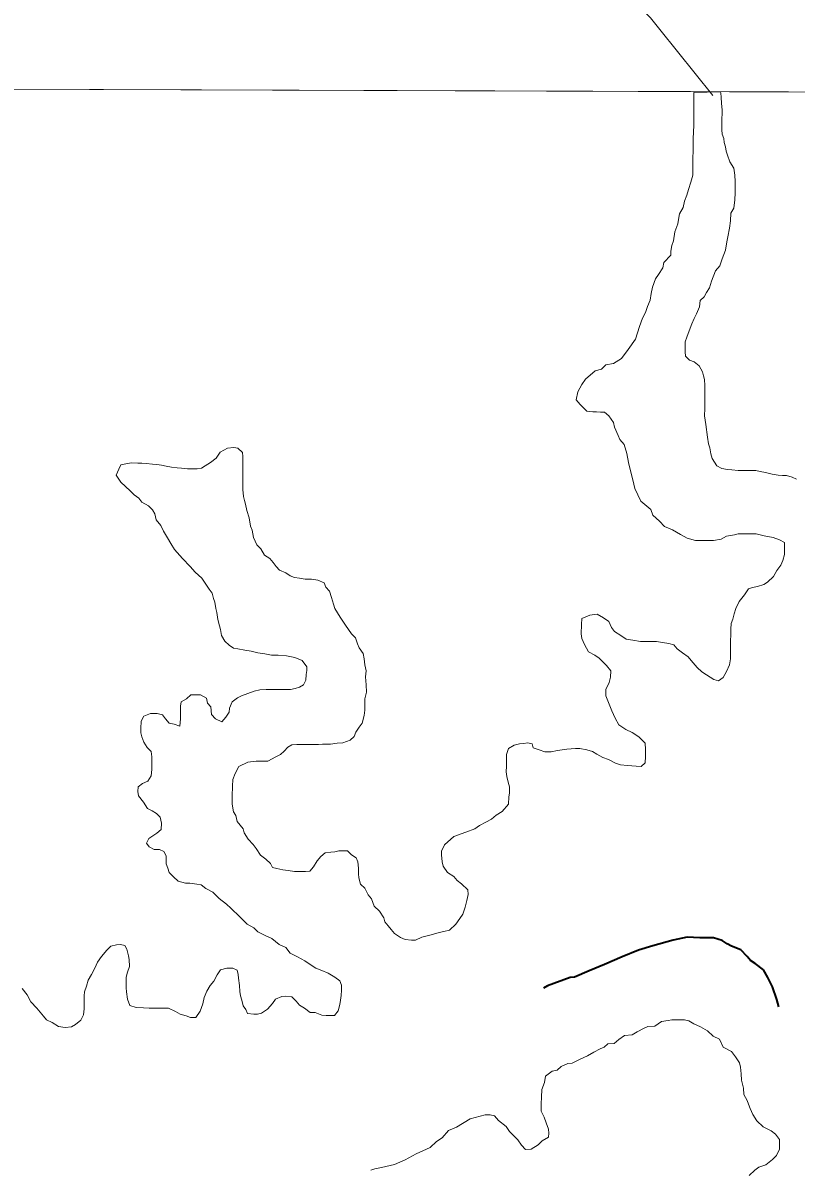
# Model space of a CAD drawing. Extents: x 553962 to 842807, y 8883888 to 9032388.
# Drawn here: x 587242 to 588036, y 8908854 to 8910032 of the extents above; entities that cross this region are included whole.
import ezdxf

# ---------------------------------------------------------------- set-up
doc = ezdxf.new("R2010")
doc.units = 0
doc.header["$LTSCALE"] = 150
doc.linetypes.add('LONG_DASH_SHORT_DASH', pattern=[9.9, 6, -1.2, 1.5, -1.2])
doc.layers.add('6', color=7, linetype='Continuous', lineweight=13)

msp = doc.modelspace()

# ---------------------------------------------------------------- linework, layer by layer
at = {"layer": '6'}
msp.add_line((574653.9, 8910009.3), (626625.7, 8909822.1), dxfattribs=at)
for points in [[(587855.1, 8910216.6), (587867.1, 8910196.4), (587872, 8910185.4), (587876.7, 8910166), (587876.7, 8910166), (587877.6, 8910155.8), (587876.1, 8910142.3), (587870.3, 8910123.9), (587863.5, 8910109.4), (587858, 8910093.2), (587856.8, 8910085), (587857.7, 8910073.8), (587862.8, 8910062.8), (587867.6, 8910056.4), (587877.1, 8910046.8), (587886.7, 8910037.5), (587896.1, 8910025.6), (587950.7, 8909957.8)], [(587958.5, 8909961.4), (587931.2, 8909960.8), (587931.2, 8909954.3), (587931.1, 8909949.2), (587931.1, 8909945.2), (587931.1, 8909938.7), (587931, 8909933.2), (587931, 8909926.7), (587930.9, 8909920.2), (587930.4, 8909913.2), (587930.3, 8909905.2), (587930.3, 8909899.7), (587930.2, 8909894.2), (587930.2, 8909887.2), (587930.1, 8909880.7), (587930.1, 8909875.7), (587928, 8909868.7), (587925.5, 8909861.2), (587923.9, 8909855.2), (587921.4, 8909849.2), (587920.3, 8909842.7), (587916.3, 8909836.2), (587915.2, 8909830.2), (587914.7, 8909825.7), (587911.6, 8909817.7), (587910.1, 8909808.2), (587908.5, 8909803.7), (587907.5, 8909797.7), (587907.4, 8909793.7), (587900.4, 8909786.2), (587899.3, 8909780.7), (587894.8, 8909773.7), (587891.8, 8909769.2), (587888.7, 8909760.8), (587887.1, 8909754.3), (587886.1, 8909747.3), (587883.5, 8909740.8), (587881.5, 8909734.8), (587878.4, 8909728.8), (587875.4, 8909720.3), (587871.3, 8909707.3), (587863.7, 8909696.8), (587856.6, 8909687.4), (587848.6, 8909682.4), (587840.6, 8909681), (587836.2, 8909676.6), (587829.8, 8909674.9), (587829.8, 8909674.9), (587819.9, 8909666.1), (587815.9, 8909660.9), (587811.8, 8909653.3), (587810.3, 8909645.1), (587814.2, 8909640.1), (587821.2, 8909633.5), (587827.2, 8909632.5), (587831.2, 8909632.5), (587835.2, 8909632.4), (587839.2, 8909632.4), (587843.7, 8909628.4), (587848.6, 8909621.8), (587849.6, 8909616.8), (587853.5, 8909608.3), (587855, 8909604.3), (587859.6, 8909599.1), (587862.3, 8909589.9)], [(587923.8, 8909709.5), (587926.4, 8909715.9), (587928.9, 8909722.9), (587931.5, 8909728.4), (587934, 8909733.4), (587937.1, 8909740.4), (587937.6, 8909746.9), (587941.6, 8909750.9), (587944.2, 8909755.4), (587947.2, 8909759.9), (587949.2, 8909766.9), (587953.3, 8909777.4), (587957.9, 8909782.8), (587960.4, 8909789.8), (587962, 8909794.3), (587963.5, 8909798.8), (587965.1, 8909807.3), (587966.1, 8909812.3), (587967.7, 8909821.3), (587968.7, 8909828.8), (587969.3, 8909836.8), (587972.3, 8909841.8), (587973.4, 8909850.3), (587973.5, 8909857.8), (587973.5, 8909865.3), (587973.5, 8909869.4), (587973.1, 8909875.9), (587972.2, 8909882.9), (587968.2, 8909889.4), (587965.8, 8909896.4), (587964.3, 8909900.5), (587963.8, 8909905), (587962.3, 8909909.5), (587961.9, 8909913.5), (587960.4, 8909918), (587959.9, 8909922.5), (587960, 8909926.5), (587960, 8909930.5), (587960, 8909934.5), (587960.1, 8909938.5), (587960.1, 8909943.1), (587959.7, 8909949.6), (587959.2, 8909956.1), (587958.7, 8909960.1), (587958.5, 8909961.4)], [(588036.8, 8909563.5), (588032.3, 8909565.5), (588026.3, 8909567.1), (588022.3, 8909567.1), (588017.8, 8909567.6), (588011.8, 8909568.7), (588004.8, 8909570.2), (587999.3, 8909571.3), (587994.8, 8909572.3), (587988.3, 8909572.3), (587982.8, 8909572.4), (587976.8, 8909572.4), (587970.3, 8909573), (587965.8, 8909573.5), (587959.8, 8909574.5), (587954.8, 8909577.1), (587949.9, 8909584.8), (587949.9, 8909584.8), (587948.5, 8909589.5), (587947.5, 8909595.7), (587946.1, 8909599.9), (587945.2, 8909606.5), (587945.2, 8909606.5), (587943.3, 8909619.6), (587943.3, 8909619.6), (587943.3, 8909619.6), (587942.2, 8909628.7), (587942.2, 8909628.7), (587942.3, 8909636.2), (587942.3, 8909641.7), (587942.3, 8909646.2), (587942.4, 8909653.3), (587942.4, 8909659.8), (587942, 8909665.8), (587941, 8909669.8), (587940, 8909673.8), (587936.6, 8909679.8), (587931.6, 8909683.9), (587926.6, 8909685.9), (587922.7, 8909689.9), (587922.2, 8909694.4), (587922.2, 8909698.4), (587922.3, 8909704.5), (587923.8, 8909709.5)], [(587462.5, 8909595.2), (587458.2, 8909596), (587451.7, 8909595.2), (587444.4, 8909591.3), (587440, 8909585.2), (587434.4, 8909580.5), (587428.8, 8909577), (587424.9, 8909574.9), (587420.6, 8909574.1), (587414.6, 8909574.1), (587410.6, 8909574.2), (587404.6, 8909574.7), (587400.1, 8909575.2), (587394.1, 8909575.8), (587388.6, 8909576.8), (587384.1, 8909577.8), (587379.1, 8909578.4), (587374.6, 8909578.9), (587368.1, 8909579.4), (587363.6, 8909580), (587359.6, 8909580), (587353.1, 8909580.1), (587349.1, 8909579.6), (587342.1, 8909578.1), (587340, 8909573.9), (587340, 8909573.9)], [(587467.4, 8909552.8), (587467.4, 8909556.8), (587467.5, 8909562.8), (587467.5, 8909567.8), (587467.6, 8909572.3), (587467.6, 8909576.8), (587467.6, 8909581.3), (587467.7, 8909586.8), (587467.2, 8909590.8), (587462.5, 8909595.2)], [(587862.3, 8909589.9), (587863.9, 8909580.6), (587866.1, 8909571.9), (587868.3, 8909562.7), (587870.5, 8909554), (587876.5, 8909541), (587886.9, 8909532.4), (587888.9, 8909526.4), (587895.9, 8909520.4), (587900.8, 8909514.8), (587909.3, 8909511.3), (587917.3, 8909506.7), (587924.2, 8909502.7), (587932.7, 8909500.6), (587936.7, 8909500.6), (587940.7, 8909500.6), (587946.7, 8909500.5), (587951.2, 8909500.5), (587959.2, 8909501.9), (587964.8, 8909504.9), (587972.8, 8909506.3), (587976.8, 8909507.3), (587980.8, 8909507.3), (587985.3, 8909507.3), (587989.3, 8909507.2), (587995.3, 8909507.2), (588003.3, 8909505.2), (588012.8, 8909503.6), (588019.3, 8909501), (588024.2, 8909498.5), (588024.2, 8909494), (588024.2, 8909486), (588022.6, 8909480), (588020.6, 8909475), (588016.5, 8909469.5), (588013, 8909463.5), (588006.9, 8909457.6)], [(587340, 8909573.9), (587337.5, 8909567.6), (587342.1, 8909560.5), (587351.8, 8909551.5), (587355.8, 8909547.5), (587360.8, 8909543.9), (587363.8, 8909539.9), (587370.7, 8909535.9), (587374.7, 8909531.8), (587377.2, 8909527.8), (587378.6, 8909521.8), (587383.1, 8909515.8), (587386.1, 8909510.2), (587390, 8909503.2), (587393.5, 8909497.2), (587397.4, 8909491.1), (587405.6, 8909482.1), (587413.4, 8909473.9), (587418.7, 8909467.9), (587425.5, 8909461.8), (587433, 8909450.6), (587435.9, 8909446.5), (587437.4, 8909441), (587438.9, 8909437), (587439.8, 8909430.5), (587440.8, 8909426.5), (587441.7, 8909419.4), (587443.7, 8909412.9), (587444.7, 8909408.9), (587445.6, 8909402.9), (587449.1, 8909396.9), (587453.5, 8909392.8), (587458, 8909389.8), (587462.5, 8909389.3), (587469.5, 8909387.7), (587476, 8909386.7), (587483, 8909385.1), (587490, 8909384.1), (587497, 8909382.5), (587504, 8909382.5), (587512.5, 8909381.9), (587521, 8909380.4), (587528.5, 8909377.3), (587533.4, 8909370.8), (587533.4, 8909366.8), (587532.8, 8909362.8), (587532.3, 8909356.8), (587529.8, 8909352.3), (587525.7, 8909349.8), (587521.2, 8909348.3), (587516.7, 8909347.3), (587511.7, 8909347.4), (587504.7, 8909347.4), (587497.7, 8909347.5), (587491.7, 8909347.5), (587485.2, 8909347.1), (587479.2, 8909345.6), (587472.7, 8909343.1), (587466.1, 8909340.7), (587462.1, 8909338.7), (587456.6, 8909334.7), (587454, 8909328.2), (587453.5, 8909324.2), (587450, 8909318.8), (587445.9, 8909314.3), (587439.5, 8909317.3), (587435.5, 8909321.8), (587434.5, 8909329.4), (587431.1, 8909333.4), (587430.1, 8909338.4), (587424.1, 8909342), (587420.1, 8909342), (587414.1, 8909342), (587409.6, 8909337.6), (587404.1, 8909334.6), (587403.5, 8909330.1), (587403.5, 8909323.6), (587403.4, 8909317.1), (587402.9, 8909309.6), (587396.9, 8909311.6), (587391.9, 8909312.6), (587387.9, 8909317.2), (587385, 8909321.2), (587379.5, 8909322.7), (587372.5, 8909322.8), (587365.9, 8909319.8), (587362.9, 8909314.8), (587362.8, 8909307.3), (587362.8, 8909302.8), (587363.8, 8909298.8), (587365.7, 8909293.3), (587369.2, 8909287.7), (587373.2, 8909283.7), (587374.1, 8909278.2), (587374.1, 8909271.7), (587374, 8909265.2), (587373.5, 8909258.7), (587369.9, 8909253.2), (587364.4, 8909250.7), (587359.9, 8909247.2), (587359.8, 8909242.7)], [(587517.9, 8909290.6), (587523, 8909291), (587530, 8909291), (587534, 8909290.9), (587541, 8909290.9), (587545.5, 8909290.9), (587549.5, 8909291.3), (587553.5, 8909291.3), (587557.5, 8909291.3), (587564.5, 8909292.2), (587570.5, 8909292.7), (587578, 8909295.2), (587582, 8909299.1), (587583.6, 8909303.6), (587587.3, 8909308.5), (587590.1, 8909312.6), (587592.1, 8909320.7), (587592.8, 8909326.2), (587592.8, 8909331), (587592.8, 8909337.8), (587594.8, 8909344.6), (587594.2, 8909352.1), (587593.5, 8909360.3), (587594.2, 8909366.4), (587592.8, 8909372.6), (587592.1, 8909378.7), (587591.4, 8909384.2), (587587.3, 8909390.3), (587585.3, 8909394.4), (587583.2, 8909400.6), (587579.2, 8909404.6), (587573, 8909413.5), (587573, 8909413.5), (587573, 8909413.5), (587573, 8909413.5), (587567.6, 8909421.7), (587562, 8909430.5), (587560.6, 8909435), (587558.6, 8909442), (587556.7, 8909448.5), (587552.7, 8909452.6), (587551.2, 8909457.1), (587544.7, 8909459.6), (587538.2, 8909460.7), (587531.7, 8909460.7), (587525.8, 8909461.7), (587520.8, 8909462.3), (587516.3, 8909464.3), (587511.8, 8909467.3), (587505.3, 8909469.9), (587501.8, 8909473.9), (587498.9, 8909477.9), (587495.4, 8909482), (587489.9, 8909485.5), (587486, 8909492), (587482, 8909496.1), (587478.5, 8909503.6), (587477.1, 8909511.1), (587475.6, 8909515.2), (587474.2, 8909523.7), (587471.8, 8909531.2), (587470.3, 8909537.7), (587469.3, 8909541.7), (587468.4, 8909545.7), (587467.4, 8909552.8)], [(588006.9, 8909457.6), (588002.9, 8909455.1), (587996.4, 8909453.1), (587991.4, 8909452.2), (587987.4, 8909450.7), (587983.3, 8909444.7), (587977.8, 8909437.7), (587974.2, 8909430.7), (587972.7, 8909425.2), (587971.1, 8909419.7), (587969.6, 8909415.2), (587969, 8909409.2), (587969, 8909404.7), (587968.9, 8909396.2), (587968.9, 8909390.2), (587968.9, 8909385.7), (587968.8, 8909378.7), (587967.8, 8909372.7), (587964.7, 8909365.7), (587961.2, 8909359.7), (587956.6, 8909356.2), (587951.6, 8909357.8), (587944.2, 8909362.3), (587939.2, 8909365.4), (587934.7, 8909369.9), (587928.3, 8909377), (587925.3, 8909381), (587919.3, 8909385), (587913.9, 8909389.1), (587910.4, 8909393.1), (587905.4, 8909394.6), (587898.9, 8909395.7), (587892.9, 8909396.7), (587886.4, 8909396.8), (587880.9, 8909396.8), (587876.4, 8909396.8), (587868.4, 8909397.9), (587861.4, 8909398.9), (587856, 8909403), (587849.5, 8909407), (587846.5, 8909411.1), (587843.6, 8909417.1), (587838.1, 8909421.1), (587831.6, 8909424.7), (587824.1, 8909423.7), (587816.1, 8909420.3), (587815.5, 8909414.3), (587815.4, 8909404.7), (587815.9, 8909399.7), (587818.9, 8909393.7), (587822.8, 8909386.2), (587829.3, 8909382.6), (587833.8, 8909379.6), (587841.2, 8909372), (587845.7, 8909366.5), (587845.6, 8909360), (587844.1, 8909354.5), (587840.5, 8909347.5), (587840.5, 8909341), (587843.4, 8909334), (587846.8, 8909325.4), (587850.3, 8909317.9), (587854.2, 8909310.9), (587861.2, 8909306.3), (587867.7, 8909303.3)], [(587867.7, 8909303.3), (587874.7, 8909298.7), (587881.1, 8909292.2), (587881.6, 8909285.6), (587881.5, 8909278.6), (587881, 8909272.1), (587876.9, 8909268.2), (587871.9, 8909268.7), (587862.9, 8909269.2), (587855.9, 8909269.8), (587850.5, 8909271.8), (587843.5, 8909275.4), (587837.5, 8909277.4), (587831.5, 8909281), (587827, 8909283.5), (587821, 8909285.5), (587814, 8909286.6), (587809.5, 8909286.6), (587800.5, 8909286.2), (587791, 8909284.7), (587784.5, 8909283.3), (587778, 8909283.3), (587772, 8909285.4), (587766, 8909287.4), (587765.1, 8909291.4), (587760.6, 8909292.4), (587756.1, 8909292), (587752.1, 8909291.5), (587746.5, 8909290), (587740.5, 8909286.6), (587738.5, 8909280.6), (587738.4, 8909272.6), (587738.4, 8909268.6), (587738.3, 8909262.6), (587738.8, 8909258), (587740.2, 8909252), (587741.7, 8909247.5)], [(587536.5, 8909160.7), (587532, 8909160.3), (587525.5, 8909160.3), (587520.5, 8909160.3), (587514, 8909161.4), (587508.5, 8909161.9), (587502.5, 8909163.5), (587498, 8909164.5), (587496, 8909168.5), (587491.1, 8909173.1), (587485.6, 8909177.1), (587481.2, 8909184.1), (587478.2, 8909188.2), (587473.2, 8909193.7), (587468.8, 8909200.2), (587467.8, 8909204.3), (587461.8, 8909211.8), (587460.4, 8909217.8), (587457.9, 8909221.8), (587456.5, 8909229.4), (587456.5, 8909233.4), (587456.6, 8909237.9), (587457.1, 8909247.9), (587457.2, 8909254.9), (587459.7, 8909260.9), (587463.3, 8909268.4), (587472.6, 8909272.7), (587472.6, 8909272.7), (587481.2, 8909273.8), (587486.8, 8909273.7), (587486.8, 8909273.7), (587493.3, 8909273.7), (587501.4, 8909278.2), (587506.4, 8909280.7), (587509.9, 8909284.1), (587513.9, 8909288.1), (587517.9, 8909290.6)], [(587359.8, 8909242.7), (587360.3, 8909238.2), (587365.3, 8909231.7), (587369.7, 8909225.2), (587374.2, 8909222.6), (587378.7, 8909220.1), (587382.7, 8909216.1), (587384.1, 8909210), (587383.6, 8909203.5), (587379, 8909199.6), (587375, 8909197.1), (587371, 8909194.1), (587368.5, 8909189.6), (587371.4, 8909185.6), (587376.4, 8909183.1), (587381.9, 8909183), (587386.4, 8909181), (587388.9, 8909176.5), (587388.8, 8909172.4), (587388.8, 8909168.4), (587390.3, 8909163.9), (587391.7, 8909159.4), (587396.2, 8909154.9), (587401.2, 8909150.3), (587408.7, 8909148.3), (587413.2, 8909148.3), (587420.2, 8909147.2), (587424.7, 8909146.7), (587429.4, 8909143), (587436.8, 8909139), (587443.2, 8909132.6), (587450.7, 8909126.7), (587455.1, 8909122.7), (587464.5, 8909113.8), (587472, 8909106.1), (587479, 8909102.5), (587483, 8909098.5), (587490.4, 8909094.5), (587497.4, 8909091.4), (587504.9, 8909085.3), (587511.9, 8909082.3), (587516.3, 8909076.3), (587523.8, 8909072.7), (587531.3, 8909068.7), (587535.7, 8909065.6), (587542.7, 8909061.1), (587548.7, 8909058.5), (587555.2, 8909056), (587562.2, 8909051.9), (587567.1, 8909047.9), (587569.1, 8909043.4), (587569.1, 8909038.4), (587568.5, 8909032.8), (587568, 8909028.3), (587567.4, 8909023.8), (587565.4, 8909017.3), (587561.8, 8909012.4), (587557.3, 8909012.4), (587553.3, 8909012.4), (587548.8, 8909012.9), (587541.9, 8909015.5), (587536.9, 8909015.5), (587530.9, 8909020.1), (587525.9, 8909023.1), (587522.4, 8909027.2), (587518, 8909031.7), (587511.5, 8909032.2), (587507.5, 8909031.8), (587501, 8909029.3), (587497.9, 8909024.8), (587492.9, 8909018.8), (587486.8, 8909014.9), (587482.8, 8909013.9), (587478.8, 8909013.9), (587472.3, 8909014.5), (587470.8, 8909018.5), (587467.9, 8909022.5), (587466.4, 8909028), (587465, 8909032.5), (587464.5, 8909037.1), (587464, 8909043.1), (587463.1, 8909050.6), (587462.6, 8909054.6), (587461.7, 8909059.1), (587457.2, 8909061.1), (587451.2, 8909061.2), (587444.7, 8909059.2), (587441.1, 8909054.2), (587437.6, 8909047.7), (587434, 8909043.3), (587430.5, 8909037.3), (587427.9, 8909030.8), (587426.4, 8909024.3), (587423.8, 8909016.8), (587419.3, 8909010.3), (587413.8, 8909010.3), (587409.3, 8909011.9), (587403.3, 8909013.9), (587398.3, 8909016.4), (587391.3, 8909020), (587383.8, 8909020.1)], [(587741.7, 8909247.5), (587741.7, 8909241), (587741.1, 8909237), (587740.6, 8909229.5), (587734, 8909222), (587728, 8909218.1), (587723, 8909214.1), (587717.4, 8909211.1), (587710.9, 8909207.7), (587705.9, 8909204.2), (587696.8, 8909200.7), (587684.3, 8909196.3), (587674.7, 8909187.9), (587671.7, 8909181.4), (587671.7, 8909177.4), (587672.6, 8909170.4), (587673.6, 8909165.8), (587678, 8909159.3), (587684.5, 8909155.3), (587688, 8909151.2), (587692.4, 8909147.7), (587698.9, 8909141.6), (587699.3, 8909136.6), (587697.8, 8909130.6), (587696.2, 8909123.6), (587693.7, 8909116.6), (587690.7, 8909112.2), (587686.6, 8909106.2), (587680.1, 8909100.2), (587674.1, 8909098.8), (587669.5, 8909097.8), (587661, 8909095.3), (587655.5, 8909093.9), (587651.5, 8909092.9), (587645, 8909089.9), (587641, 8909089.9), (587634.5, 8909090.5), (587629.5, 8909092.5), (587623.5, 8909096.6), (587620, 8909100.6), (587617.1, 8909104.6), (587613.6, 8909108.7), (587612.6, 8909112.7), (587608.2, 8909119.7), (587602.7, 8909124.8), (587599.8, 8909132.3), (587596.3, 8909136.3), (587592.9, 8909143.3), (587588.4, 8909147.4), (587586.9, 8909153.9), (587586.5, 8909157.9), (587586.5, 8909163.9), (587585.6, 8909170.4), (587584.1, 8909174.4), (587579.1, 8909177.5), (587575.1, 8909181.5), (587570.1, 8909181.6), (587566.1, 8909181.6), (587562.1, 8909180.6), (587558.1, 8909180.1), (587552.1, 8909179.7), (587547.8, 8909175.8), (587543.8, 8909171.4), (587540.2, 8909165.1), (587536.5, 8909160.7)], [(587383.8, 8909020.1), (587377.8, 8909020.1), (587371.3, 8909020.1), (587365.3, 8909020.2), (587357.8, 8909020.7), (587351.3, 8909022.8), (587348.9, 8909029.3), (587347.9, 8909036.8), (587347.5, 8909040.8), (587347.5, 8909047.3), (587347.6, 8909051.8), (587349.1, 8909056.8), (587351.1, 8909062.8), (587350.7, 8909069.8), (587350.2, 8909073.8), (587348.3, 8909080.4), (587346.3, 8909084.4), (587341.8, 8909085.4), (587337.8, 8909084.9), (587331.8, 8909083.5), (587327.8, 8909079.5), (587322.2, 8909073), (587318.2, 8909067.1), (587315.6, 8909061.1), (587312.1, 8909054.6), (587308.5, 8909048.6), (587307, 8909042.6), (587304.9, 8909036.6), (587304.4, 8909032.6), (587304.3, 8909027.1), (587304.3, 8909019.1), (587303.7, 8909013.1), (587301.2, 8909007.6), (587295.7, 8909003.1), (587291.6, 8909000.6), (587285.1, 8909000.2), (587278.1, 8909001.2), (587271.7, 8909005.3), (587265.7, 8909007.8), (587262.7, 8909011.8), (587259.2, 8909015.9), (587255.8, 8909019.9), (587249.8, 8909026.4), (587245.9, 8909033.5), (587240.9, 8909040)], [(587599.2, 8908853.4), (587603.2, 8908854.9), (587610.2, 8908856.3), (587623.3, 8908859.2), (587634.3, 8908864.2), (587645.6, 8908870.1), (587660, 8908876.8), (587666.5, 8908882.8), (587672.5, 8908886.8), (587679.1, 8908894.2), (587687.1, 8908897.7), (587701.2, 8908906.1), (587716.7, 8908910.5), (587721.7, 8908910.5), (587726.2, 8908909.4), (587730.2, 8908904.4), (587738.2, 8908898.3), (587741.6, 8908893.3), (587746.1, 8908888.8), (587750.1, 8908884.7), (587754, 8908879.2), (587758, 8908874.7), (587764, 8908875.1), (587771, 8908879.6), (587775.1, 8908883.6), (587781.6, 8908887.5), (587782.1, 8908891.5), (587781.7, 8908895.5), (587779.2, 8908902.1), (587777.2, 8908908.1), (587774.3, 8908914.1), (587774.3, 8908921.6), (587774.4, 8908928.6), (587775, 8908936.2), (587777.5, 8908943.6), (587778.6, 8908950.1), (587785.6, 8908955.1), (587790.6, 8908956.1), (587794.6, 8908960.1), (587801.7, 8908963), (587806.2, 8908963.5), (587814.2, 8908967.4), (587821.7, 8908970.9), (587828.3, 8908974.8), (587834.8, 8908978.3), (587838.8, 8908979.8), (587842.8, 8908983.3), (587849.3, 8908983.7), (587853.9, 8908987.7), (587859.9, 8908991.7), (587867.9, 8908992.6), (587873, 8908995.6), (587880, 8908999.5), (587884, 8909001), (587891, 8909001.5), (587898, 8909006.4), (587904.6, 8909007.4), (587908.6, 8909007.9), (587915.1, 8909007.8), (587921.6, 8909007.8), (587926.1, 8909006.8), (587931, 8909003.7), (587938, 8909000.7), (587945, 8908996.6), (587951, 8908991.1), (587957.4, 8908988), (587961.4, 8908980), (587969.8, 8908975.4), (587973.8, 8908969.9), (587978.2, 8908963.8), (587979.2, 8908959.3), (587979.7, 8908952.3), (587980.1, 8908945.8), (587981.1, 8908941.8), (587982.1, 8908937.8), (587982.5, 8908931.3), (587986, 8908925.2), (587987.4, 8908921.2), (587988.9, 8908916.7), (587991.8, 8908910.7), (587995.8, 8908904.1), (588002.3, 8908898.1), (588010.7, 8908894), (588015.2, 8908890.5), (588019.2, 8908885), (588019.1, 8908880.4), (588019.1, 8908874.9), (588016, 8908868.5), (588012, 8908864.5), (588005, 8908859), (587997.9, 8908856.6), (587993.9, 8908853.6), (587987.9, 8908848.1)]]:
    msp.add_lwpolyline(points, dxfattribs=at)
msp.add_lwpolyline([(596575.8, 8909932.4), (585614.8, 8909969.8), (585583.8, 8898914.4), (596544.8, 8898874.9)], close=True, dxfattribs=at)
at = {"layer": '6', "linetype": 'LONG_DASH_SHORT_DASH', "lineweight": 35}
msp.add_lwpolyline([(588018.6, 8909021.3), (588016.5, 8909028.7), (588012.1, 8909041.8), (588007.1, 8909051.3), (588002.7, 8909059.3), (587994.2, 8909065.9), (587989.3, 8909068.9), (587985.8, 8909072.9), (587979.3, 8909080), (587969.9, 8909083.5), (587965.4, 8909086.1), (587960.4, 8909089.6), (587951.4, 8909092.1), (587937.4, 8909092.2), (587924.4, 8909092.8), (587909.9, 8909089.8), (587888.9, 8909084), (587874.3, 8909079.5), (587857.3, 8909072.6), (587839.2, 8909064.7), (587823.7, 8909058.3), (587808.6, 8909051.8), (587804.1, 8909051.4), (587780.6, 8909043), (587776.5, 8909040.6)], dxfattribs=at)

doc.saveas('drawing.dxf')
